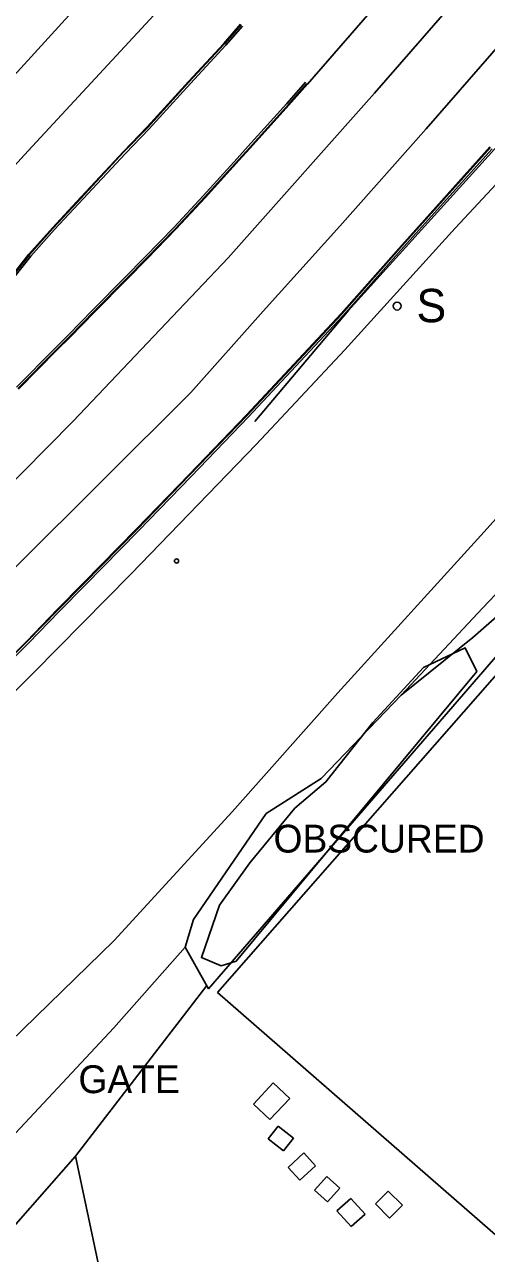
# Model space of a CAD drawing. Extents: x 368532 to 392481, y 10654822 to 10676899.
# Drawn here: x 390429.4 to 390512.3, y 10659260.8 to 10659481.7 of the extents above; entities that cross this region are included whole.
import ezdxf

# ---------------------------------------------------------------- set-up
doc = ezdxf.new("R2010")
doc.units = 0
for name, color, linetype in [('p_dtm obscured area', 7, 'Continuous'), ('p_dtm retaining wall', 7, 'Continuous'), ('p_road - paved curb', 7, 'Continuous'), ('p_road dirt road', 7, 'Continuous'), ('p_road guard rails', 7, 'Continuous'), ('p_road paint stripe', 7, 'Continuous'), ('p_structure building', 7, 'Continuous'), ('p_structure fence', 7, 'Continuous'), ('p_structure sign', 7, 'Continuous'), ('p_structure unidentified', 7, 'Continuous'), ('p_veg woods', 7, 'Continuous')]:
    doc.layers.add(name, color=color, linetype=linetype)

msp = doc.modelspace()

# ---------------------------------------------------------------- linework, layer by layer
at = {"layer": 'p_dtm obscured area'}
msp.add_lwpolyline([(390459.68, 10659320.83), (390472.76, 10659339.88), (390482.6, 10659346.18), (390496.97, 10659361.11), (390509.85, 10659371.48), (390518.99, 10659379.55), (390521.61, 10659376.93), (390462.39, 10659308.35), (390458.19, 10659315.82)], close=True, dxfattribs=at)
at = {"layer": 'p_dtm retaining wall'}
for p, q in [((390520.54, 10659460.03), (390506.7, 10659445.08)), ((390506.7, 10659445.08), (390486.87, 10659423.22)), ((390486.87, 10659423.22), (390470.92, 10659406.18)), ((390470.92, 10659406.18), (390448.5, 10659382.97)), ((390448.5, 10659382.97), (390430.99, 10659365.13)), ((390430.99, 10659365.13), (390416.51, 10659350.81))]:
    msp.add_line(p, q, dxfattribs=at)
at = {"layer": 'p_road - paved curb'}
for p, q in [((390498.76, 10659492.54), (390480.17, 10659471)), ((390465.13, 10659478.32), (390468.12, 10659481.76)), ((390465.24, 10659478.22), (390468.23, 10659481.66)), ((390465.5, 10659477.99), (390468.5, 10659481.43)), ((390458.77, 10659471.48), (390465.13, 10659478.32)), ((390458.88, 10659471.38), (390465.24, 10659478.22)), ((390459.14, 10659471.14), (390465.5, 10659477.99)), ((390451.4, 10659463.3), (390458.77, 10659471.48)), ((390451.51, 10659463.2), (390458.88, 10659471.38)), ((390451.76, 10659462.96), (390459.14, 10659471.14)), ((390479.79, 10659471.33), (390476.45, 10659467.53)), ((390480.06, 10659471.1), (390476.71, 10659467.3)), ((390480.17, 10659471), (390476.82, 10659467.2)), ((390476.45, 10659467.53), (390469.47, 10659459.8)), ((390476.71, 10659467.3), (390469.73, 10659459.56)), ((390476.82, 10659467.2), (390469.84, 10659459.46)), ((390447.1, 10659458.9), (390451.4, 10659463.3)), ((390447.21, 10659458.8), (390451.51, 10659463.2)), ((390447.46, 10659458.56), (390451.76, 10659462.96)), ((390469.47, 10659459.8), (390467.52, 10659457.66)), ((390496.56, 10659441.47), (390512.93, 10659459.72)), ((390496.67, 10659441.37), (390513.04, 10659459.62)), ((390438.68, 10659449.83), (390447.1, 10659458.9)), ((390438.79, 10659449.73), (390447.21, 10659458.8)), ((390439.05, 10659449.49), (390447.46, 10659458.56)), ((390467.52, 10659457.66), (390461.41, 10659450.92)), ((390467.78, 10659457.42), (390461.67, 10659450.68)), ((390469.73, 10659459.56), (390467.78, 10659457.42)), ((390469.84, 10659459.46), (390467.89, 10659457.32)), ((390496.93, 10659441.14), (390513.3, 10659459.39)), ((390467.89, 10659457.32), (390461.78, 10659450.58)), ((390461.41, 10659450.92), (390456.22, 10659445.3)), ((390434.38, 10659445.19), (390438.68, 10659449.83)), ((390434.49, 10659445.09), (390438.79, 10659449.73)), ((390434.75, 10659444.85), (390439.05, 10659449.49)), ((390461.67, 10659450.68), (390456.47, 10659445.06)), ((390461.78, 10659450.58), (390456.58, 10659444.96)), ((390430.12, 10659440.41), (390434.38, 10659445.19)), ((390430.23, 10659440.31), (390434.49, 10659445.09)), ((390430.5, 10659440.09), (390434.75, 10659444.85)), ((390456.22, 10659445.3), (390450.94, 10659439.9)), ((390456.47, 10659445.06), (390451.19, 10659439.65)), ((390456.58, 10659444.96), (390451.3, 10659439.55)), ((390427.11, 10659436.61), (390430.12, 10659440.41)), ((390427.23, 10659436.52), (390430.23, 10659440.31)), ((390427.51, 10659436.31), (390430.5, 10659440.09)), ((390450.94, 10659439.9), (390447.37, 10659436.22)), ((390486.2, 10659429.77), (390496.56, 10659441.47)), ((390486.31, 10659429.67), (390496.67, 10659441.37)), ((390486.57, 10659429.43), (390496.93, 10659441.14)), ((390451.19, 10659439.65), (390447.62, 10659435.98)), ((390451.3, 10659439.55), (390447.73, 10659435.87)), ((390447.37, 10659436.22), (390441.62, 10659430.44)), ((390447.62, 10659435.98), (390441.87, 10659430.19)), ((390447.73, 10659435.87), (390441.98, 10659430.09)), ((390441.62, 10659430.44), (390437.2, 10659425.85)), ((390441.87, 10659430.19), (390437.45, 10659425.61)), ((390441.98, 10659430.09), (390437.56, 10659425.5)), ((390469.2, 10659411.55), (390486.2, 10659429.77)), ((390469.31, 10659411.45), (390486.31, 10659429.67)), ((390469.56, 10659411.21), (390486.57, 10659429.43)), ((390437.2, 10659425.85), (390434.89, 10659423.57)), ((390437.45, 10659425.61), (390435.13, 10659423.33)), ((390437.56, 10659425.5), (390435.24, 10659423.22)), ((390434.89, 10659423.57), (390427.91, 10659416.53)), ((390435.13, 10659423.33), (390428.16, 10659416.29)), ((390435.24, 10659423.22), (390428.27, 10659416.18)), ((390458.89, 10659400.8), (390469.2, 10659411.55)), ((390459, 10659400.7), (390469.31, 10659411.45)), ((390459.25, 10659400.45), (390469.56, 10659411.21)), ((390449.48, 10659391.04), (390458.89, 10659400.8)), ((390449.59, 10659390.94), (390459, 10659400.7)), ((390449.84, 10659390.69), (390459.25, 10659400.45)), ((390439.89, 10659381.29), (390449.48, 10659391.04)), ((390440, 10659381.18), (390449.59, 10659390.94)), ((390440.25, 10659380.94), (390449.84, 10659390.69)), ((390435.22, 10659376.55), (390439.89, 10659381.29)), ((390435.33, 10659376.45), (390440, 10659381.18)), ((390435.58, 10659376.2), (390440.25, 10659380.94)), ((390429.74, 10659370.87), (390435.22, 10659376.55)), ((390429.85, 10659370.76), (390435.33, 10659376.45)), ((390430.1, 10659370.52), (390435.58, 10659376.2)), ((390420, 10659361.2), (390429.74, 10659370.87)), ((390420.11, 10659361.09), (390429.85, 10659370.76)), ((390420.35, 10659360.84), (390430.1, 10659370.52))]:
    msp.add_line(p, q, dxfattribs=at)
at = {"layer": 'p_road dirt road'}
for p, q in [((390533.54, 10659414.55), (390511.26, 10659389.85)), ((390511.26, 10659389.85), (390485.62, 10659361.56)), ((390511.58, 10659376.81), (390515.14, 10659380.47)), ((390511.58, 10659376.81), (390496.97, 10659361.11)), ((390485.62, 10659361.56), (390466.65, 10659340.16)), ((390466.65, 10659340.16), (390445.42, 10659317.02)), ((390445.42, 10659317.02), (390418.78, 10659291.01)), ((390458.19, 10659315.82), (390445.4, 10659301.32)), ((390445.4, 10659301.32), (390423.38, 10659277.78))]:
    msp.add_line(p, q, dxfattribs=at)
at = {"layer": 'p_road guard rails'}
for p, q in [((390516.64, 10659462.47), (390487.47, 10659430.25)), ((390487.47, 10659430.25), (390470.71, 10659410.35))]:
    msp.add_line(p, q, dxfattribs=at)
at = {"layer": 'p_road paint stripe'}
for p, q in [((390518.58, 10659499.75), (390492.2, 10659469.39)), ((390448.59, 10659495.73), (390421.96, 10659466.54)), ((390527.95, 10659493.4), (390501.44, 10659462.97)), ((390457.42, 10659488.7), (390430.02, 10659458.98)), ((390492.2, 10659469.39), (390465.93, 10659439.8)), ((390501.44, 10659462.97), (390485.94, 10659445.46)), ((390430.02, 10659458.98), (390402.12, 10659428.89)), ((390485.94, 10659445.46), (390472.19, 10659430.16)), ((390465.93, 10659439.8), (390438.08, 10659410.39)), ((390472.19, 10659430.16), (390459.24, 10659415.57)), ((390459.24, 10659415.57), (390427.75, 10659384.16)), ((390438.08, 10659410.39), (390410.04, 10659382.08))]:
    msp.add_line(p, q, dxfattribs=at)
at = {"layer": 'p_structure building'}
for points in [[(390464, 10659307.7), (390629.96, 10659497.13), (390631.33, 10659496.09), (390637.37, 10659502.42), (390635.86, 10659503.48), (390644.16, 10659512.55), (390698.14, 10659465.07), (390684.35, 10659449.45), (390683.25, 10659450.31), (390517.61, 10659260.86)], [(390450.86, 10659219.97), (390600.22, 10659252.28), (390619.71, 10659161.22), (390388.37, 10659111.1), (390389.03, 10659107.38), (390381.67, 10659105.74), (390361.2, 10659200.9), (390372.92, 10659203.44), (390438.52, 10659278.23)]]:
    msp.add_lwpolyline(points, close=True, dxfattribs=at)
at = {"layer": 'p_structure fence'}
msp.add_line((390462.07, 10659308.93), (390438.52, 10659278.22), dxfattribs=at)
at = {"layer": 'p_structure sign'}
msp.add_circle((390496.26, 10659431.09), 0.713, dxfattribs=at)
at = {"layer": 'p_structure unidentified'}
for p, q in [((390470.44, 10659287.6), (390474, 10659291.41)), ((390474, 10659291.41), (390476.97, 10659288.64)), ((390473.41, 10659284.83), (390470.44, 10659287.6)), ((390476.97, 10659288.64), (390473.41, 10659284.83)), ((390473.08, 10659281.35), (390474.9, 10659283.67)), ((390474.9, 10659283.67), (390477.66, 10659281.5)), ((390475.84, 10659279.19), (390473.08, 10659281.35)), ((390477.66, 10659281.5), (390475.84, 10659279.19)), ((390476.69, 10659276.24), (390479.52, 10659278.83)), ((390479.52, 10659278.83), (390481.61, 10659276.54)), ((390478.77, 10659273.95), (390476.69, 10659276.24)), ((390481.61, 10659276.54), (390478.77, 10659273.95)), ((390481.43, 10659272.13), (390483.64, 10659274.58)), ((390483.64, 10659274.58), (390485.96, 10659272.48)), ((390483.75, 10659270.03), (390481.43, 10659272.13)), ((390485.96, 10659272.48), (390483.75, 10659270.03)), ((390492.35, 10659269.68), (390494.66, 10659271.97)), ((390494.66, 10659271.97), (390497.19, 10659269.42)), ((390485.45, 10659268.42), (390487.92, 10659270.66)), ((390487.92, 10659270.66), (390490.49, 10659267.83)), ((390494.88, 10659267.13), (390492.35, 10659269.68)), ((390488.02, 10659265.59), (390485.45, 10659268.42)), ((390490.49, 10659267.83), (390488.02, 10659265.59)), ((390497.19, 10659269.42), (390494.88, 10659267.13))]:
    msp.add_line(p, q, dxfattribs=at)
msp.add_circle((390456.65, 10659385.27), 0.375, dxfattribs=at)
at = {"layer": 'p_veg woods'}
for points in [[(390467.37, 10659313.33), (390464.68, 10659312.46), (390461.11, 10659313.98), (390464.36, 10659323.36), (390469.8, 10659331), (390477.9, 10659340.81), (390483.47, 10659345.53), (390491.88, 10659356.25), (390501.02, 10659366.11), (390508.48, 10659369.62), (390510.55, 10659365.38)], [(390510.55, 10659365.38), (390467.37, 10659313.33)]]:
    msp.add_lwpolyline(points, dxfattribs=at)

# ---------------------------------------------------------------- texts
at = {"layer": 'p_dtm obscured area'}
msp.add_text(' OBSCURED', height=5, dxfattribs=at).set_placement((390472.2, 10659332.84))
at = {"layer": 'p_structure fence'}
msp.add_text(' GATE', height=5, dxfattribs=at).set_placement((390437.17, 10659289.58))
at = {"layer": 'p_structure sign'}
msp.add_text('S', height=6, dxfattribs=at).set_placement((390499.72, 10659428.19))

doc.saveas('drawing.dxf')
